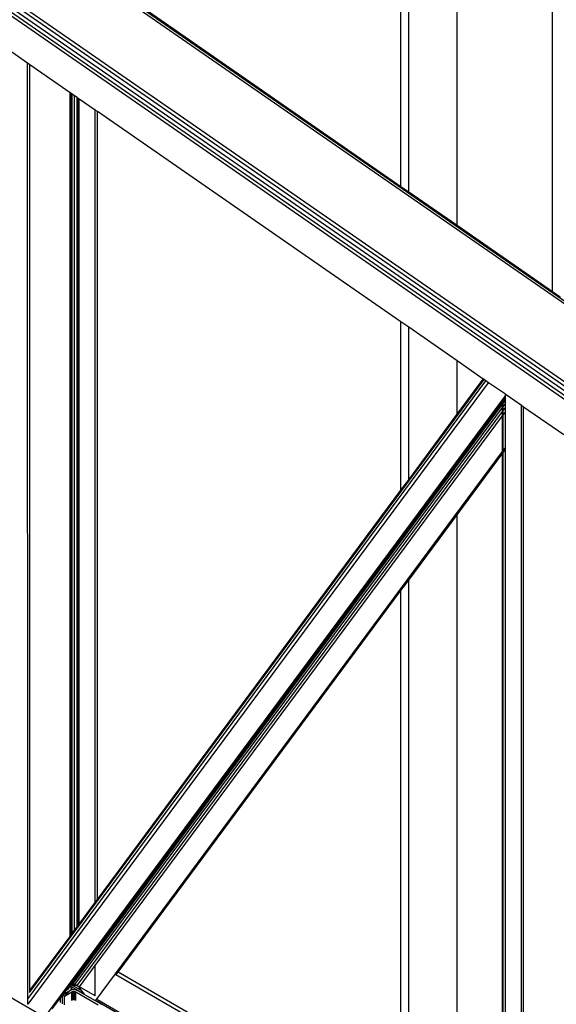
# Model space of a CAD drawing. Header units: millimetres. Extents: x 10 to 1250, y -62 to 528.
# Tile 542 of 656: x 600.001 to 600.601, y 510.061 to 511.162. Entities that reach past the tile are written whole.
import ezdxf

# ---------------------------------------------------------------- set-up
doc = ezdxf.new("R2010")
doc.units = ezdxf.units.MM
doc.header["$LTSCALE"] = 0.05

msp = doc.modelspace()

# ---------------------------------------------------------------- linework, layer by layer
at = {"color": 8}
for p, q in [((605.4326, 507.4058), (597.9564, 512.5855)), ((605.4326, 507.4112), (597.959, 512.589)), ((605.4326, 507.4158), (597.9621, 512.5915)), ((605.4347, 507.3947), (597.9541, 512.5775)), ((605.4332, 507.4002), (597.9547, 512.5814)), ((600.5969, 510.8579), (600.5969, 511.2981)), ((600.4901, 510.9318), (600.4901, 511.2762)), ((600.4273, 510.9753), (600.4273, 511.2633)), ((600.436, 510.9694), (600.436, 511.2651)), ((605.3218, 506.9902), (597.9541, 511.244)), ((601.0721, 510.5273), (600.0927, 511.2059)), ((601.0721, 510.5241), (600.0927, 511.2027)), ((600.4273, 510.9753), (600.1358, 511.1773)), ((600.0097, 511.1134), (599.9919, 511.1258)), ((600.0098, 510.0611), (600.0097, 511.1134)), ((600.0123, 511.1117), (600.0097, 511.1134)), ((600.0123, 510.0761), (600.0123, 511.1117)), ((600.0572, 511.0805), (600.0123, 511.1117)), ((600.0572, 510.1367), (600.0572, 511.0805)), ((600.0582, 511.0798), (600.0572, 511.0805)), ((600.0582, 510.138), (600.0582, 511.0798)), ((600.0596, 511.0789), (600.0582, 511.0798)), ((600.0596, 510.1399), (600.0596, 511.0789)), ((600.0623, 511.077), (600.0596, 511.0789)), ((600.0623, 510.1436), (600.0623, 511.077)), ((600.0651, 511.0751), (600.0623, 511.077)), ((600.0651, 510.1473), (600.0651, 511.0751)), ((600.0664, 511.0741), (600.0651, 511.0751)), ((600.0664, 510.1492), (600.0664, 511.0741)), ((600.0674, 511.0734), (600.0664, 511.0741)), ((600.0674, 510.1505), (600.0674, 511.0734)), ((600.0852, 511.0611), (600.0674, 511.0734)), ((600.0852, 510.1745), (600.0852, 511.0611)), ((600.0878, 511.0593), (600.0852, 511.0611)), ((600.0878, 510.1779), (600.0878, 511.0593)), ((600.4273, 510.8241), (600.0878, 511.0593)), ((600.436, 510.9694), (600.4273, 510.9753)), ((600.4901, 510.9318), (600.436, 510.9694)), ((600.5969, 510.8579), (600.4901, 510.9318)), ((600.6055, 510.8519), (600.5969, 510.8579)), ((600.4273, 510.636), (600.4273, 510.8241)), ((600.436, 510.8181), (600.4273, 510.8241)), ((600.436, 510.6476), (600.436, 510.8181)), ((600.4901, 510.7806), (600.436, 510.8181)), ((600.4901, 510.7207), (600.4901, 510.7806)), ((600.5195, 510.7602), (600.4901, 510.7806)), ((600.0103, 510.0673), (600.5225, 510.7582)), ((600.0119, 510.0738), (600.5203, 510.7596)), ((600.4901, 510.7207), (600.5195, 510.7602)), ((600.5203, 510.7596), (600.5195, 510.7602)), ((600.5225, 510.7582), (600.5203, 510.7596)), ((600.5254, 510.7561), (600.5225, 510.7582)), ((600.0101, 510.0609), (600.5254, 510.7561)), ((600.5443, 510.7431), (600.5254, 510.7561)), ((600.0308, 510.0489), (600.5443, 510.7415)), ((600.0566, 510.0816), (600.5411, 510.7353)), ((600.5411, 510.7353), (600.5411, 510.7355)), ((600.5411, 510.7344), (600.5411, 510.7353)), ((600.5419, 510.7364), (600.5443, 510.7395)), ((600.5419, 510.7355), (600.5443, 510.7386)), ((600.5419, 510.7364), (600.5419, 510.7379)), ((600.5419, 510.7355), (600.5419, 510.7364)), ((600.5419, 510.7331), (600.5443, 510.7362)), ((600.5419, 510.7331), (600.5419, 510.7355)), ((600.5443, 510.7415), (600.5443, 510.7431)), ((600.545, 510.7425), (600.5443, 510.7431)), ((600.5443, 510.7415), (600.545, 510.7425)), ((600.5443, 510.7395), (600.5443, 510.7415)), ((600.5443, 510.7386), (600.5443, 510.7395)), ((600.5443, 510.7362), (600.5443, 510.7386)), ((600.5443, 510.7325), (600.5443, 510.7362)), ((600.5621, 510.7307), (600.545, 510.7425)), ((600.0577, 510.0823), (600.5411, 510.7344)), ((600.06, 510.083), (600.5411, 510.732)), ((600.0626, 510.0828), (600.5411, 510.7282)), ((600.0651, 510.0816), (600.5411, 510.7237)), ((600.5411, 510.732), (600.5411, 510.7344)), ((600.5411, 510.7282), (600.5411, 510.732)), ((600.5411, 510.7237), (600.5411, 510.7282)), ((600.5411, 510.719), (600.5411, 510.7237)), ((600.5419, 510.7293), (600.5419, 510.7331)), ((600.5419, 510.7293), (600.5443, 510.7325)), ((600.5419, 510.7248), (600.5419, 510.7293)), ((600.5419, 510.7248), (600.5443, 510.7279)), ((600.5419, 510.7201), (600.5419, 510.7248)), ((600.5443, 510.7279), (600.5443, 510.7325)), ((600.5443, 510.7232), (600.5443, 510.7279)), ((600.5621, 509.7514), (600.5621, 510.7307)), ((600.5646, 510.7289), (600.5621, 510.7307)), ((600.5646, 509.7546), (600.5646, 510.7289)), ((600.6096, 510.6978), (600.5646, 510.7289)), ((600.0852, 510.104), (600.5411, 510.719)), ((600.436, 510.6476), (600.4901, 510.7207)), ((600.5411, 510.679), (600.5411, 510.719)), ((600.5419, 510.7201), (600.5443, 510.7232)), ((600.5419, 510.6801), (600.5419, 510.7201)), ((600.5443, 510.6832), (600.5443, 510.7232)), ((600.5419, 510.6801), (600.5443, 510.6832)), ((600.5419, 510.6781), (600.5443, 510.6813)), ((600.5419, 510.6781), (600.5419, 510.6801)), ((600.5443, 510.6813), (600.5443, 510.6832)), ((600.5443, 509.8465), (600.5443, 510.6813)), ((600.0856, 510.0645), (600.5411, 510.679)), ((600.4901, 510.6082), (600.5411, 510.677)), ((600.5411, 510.677), (600.5411, 510.679)), ((600.5411, 509.8483), (600.5411, 510.677)), ((600.5419, 509.8479), (600.5419, 510.6781)), ((600.4273, 510.636), (600.436, 510.6476)), ((600.0878, 510.1779), (600.4273, 510.636)), ((600.436, 510.5352), (600.4901, 510.6082)), ((600.4901, 509.8778), (600.4901, 510.6082)), ((600.4273, 510.5235), (600.436, 510.5352)), ((600.436, 509.909), (600.436, 510.5352)), ((600.1109, 510.0967), (600.4273, 510.5235)), ((600.4273, 509.914), (600.4273, 510.5235)), ((600.0674, 510.1505), (600.0852, 510.1745)), ((600.0852, 510.1745), (600.0878, 510.1779)), ((600.0582, 510.138), (600.0596, 510.1399)), ((600.0596, 510.1399), (600.0623, 510.1436)), ((600.0623, 510.1436), (600.0651, 510.1473)), ((600.0651, 510.1473), (600.0664, 510.1492)), ((600.0664, 510.1492), (600.0674, 510.1505)), ((600.0123, 510.0761), (600.0572, 510.1367)), ((600.0572, 510.1367), (600.0582, 510.138)), ((600.0676, 510.0803), (600.0852, 510.104)), ((600.0852, 510.0701), (600.0852, 510.104)), ((600.1089, 510.094), (600.1109, 510.0967)), ((600.4273, 509.914), (600.1109, 510.0967)), ((600.5411, 509.8437), (600.1082, 510.0936)), ((600.0123, 510.0745), (600.0123, 510.0761)), ((600.049, 510.0714), (600.0546, 510.0746)), ((600.0494, 510.072), (600.0523, 510.0759)), ((600.0546, 510.0747), (600.0494, 510.072)), ((600.0509, 510.0699), (600.0591, 510.0746)), ((600.0546, 510.0736), (600.0509, 510.0699)), ((600.0523, 510.0759), (600.0528, 510.0766)), ((600.0532, 510.0764), (600.0523, 510.0759)), ((600.0528, 510.0766), (600.0539, 510.0781)), ((600.0532, 510.0764), (600.0528, 510.0766)), ((600.0546, 510.0772), (600.0532, 510.0764)), ((600.0539, 510.0781), (600.0545, 510.0788)), ((600.0546, 510.0777), (600.0539, 510.0781)), ((600.0545, 510.0788), (600.0566, 510.0816)), ((600.0546, 510.0789), (600.0545, 510.0788)), ((600.0552, 510.0793), (600.0546, 510.0789)), ((600.0546, 510.0777), (600.0546, 510.0789)), ((600.0549, 510.0775), (600.0546, 510.0777)), ((600.0546, 510.0772), (600.0546, 510.0777)), ((600.0549, 510.0775), (600.0546, 510.0772)), ((600.0546, 510.0746), (600.0569, 510.0759)), ((600.0546, 510.0747), (600.0546, 510.0752)), ((600.0553, 510.0751), (600.0546, 510.0747)), ((600.0546, 510.0746), (600.0546, 510.0746)), ((600.0546, 510.0736), (600.0546, 510.0745)), ((600.0553, 510.0743), (600.0546, 510.0736)), ((600.0553, 510.0778), (600.0549, 510.0775)), ((600.0553, 510.0752), (600.0551, 510.0753)), ((600.0552, 510.0793), (600.0572, 510.0804)), ((600.0552, 510.0793), (600.0553, 510.0792)), ((600.0553, 510.0792), (600.0555, 510.0785)), ((600.0553, 510.0778), (600.0553, 510.0792)), ((600.0555, 510.0785), (600.0553, 510.0778)), ((600.0553, 510.0752), (600.0553, 510.0754)), ((600.0554, 510.0751), (600.0553, 510.0752)), ((600.0553, 510.0751), (600.0553, 510.0752)), ((600.0554, 510.0751), (600.0553, 510.0751)), ((600.0553, 510.0743), (600.0553, 510.0749)), ((600.0555, 510.0746), (600.0553, 510.0743)), ((600.0555, 510.0752), (600.0554, 510.0751)), ((600.0569, 510.0759), (600.0555, 510.0752)), ((600.0555, 510.0752), (600.0555, 510.0755)), ((600.0558, 510.0749), (600.0555, 510.075)), ((600.0555, 510.0746), (600.0555, 510.075)), ((600.0558, 510.0749), (600.0555, 510.0746)), ((600.0569, 510.0759), (600.0558, 510.0749)), ((600.0572, 510.082), (600.0566, 510.0816)), ((600.0569, 510.0759), (600.0572, 510.0762)), ((600.0574, 510.0761), (600.0569, 510.0759)), ((600.0577, 510.0823), (600.0572, 510.082)), ((600.0572, 510.0812), (600.0572, 510.082)), ((600.0581, 510.0807), (600.0572, 510.0812)), ((600.0572, 510.0808), (600.0572, 510.0812)), ((600.0575, 510.0805), (600.0572, 510.0808)), ((600.0572, 510.0804), (600.0572, 510.0808)), ((600.0575, 510.0805), (600.0572, 510.0804)), ((600.0572, 510.0762), (600.0583, 510.0771)), ((600.0574, 510.0761), (600.0572, 510.0762)), ((600.0583, 510.0764), (600.0574, 510.0761)), ((600.0581, 510.0807), (600.0575, 510.0805)), ((600.0583, 510.0799), (600.0575, 510.0805)), ((600.0586, 510.0826), (600.0577, 510.0823)), ((600.0596, 510.0813), (600.0581, 510.0807)), ((600.0733, 510.0719), (600.0581, 510.0807)), ((600.0587, 510.0785), (600.0583, 510.0799)), ((600.0583, 510.0771), (600.0585, 510.078)), ((600.0583, 510.0764), (600.0583, 510.0771)), ((600.0587, 510.0766), (600.0583, 510.0764)), ((600.0585, 510.078), (600.0587, 510.0785)), ((600.0587, 510.0779), (600.0585, 510.078)), ((600.0596, 510.0829), (600.0586, 510.0826)), ((600.0596, 510.082), (600.0586, 510.0826)), ((600.0587, 510.0779), (600.0587, 510.0785)), ((600.0604, 510.0769), (600.0587, 510.0779)), ((600.0587, 510.0766), (600.0587, 510.0779)), ((600.0589, 510.0767), (600.0587, 510.0766)), ((600.0604, 510.0769), (600.0589, 510.0767)), ((600.0591, 510.0746), (600.0596, 510.0748)), ((600.0591, 510.073), (600.0591, 510.0746)), ((600.06, 510.083), (600.0596, 510.0829)), ((600.0596, 510.082), (600.0596, 510.0829)), ((600.0596, 510.0813), (600.0596, 510.082)), ((600.0606, 510.0814), (600.0596, 510.0813)), ((600.0596, 510.0748), (600.0602, 510.075)), ((600.0602, 510.0745), (600.0596, 510.0748)), ((600.0623, 510.0828), (600.06, 510.083)), ((600.0602, 510.075), (600.0614, 510.0751)), ((600.0602, 510.0745), (600.0602, 510.075)), ((600.0614, 510.0738), (600.0602, 510.0745)), ((600.0602, 510.0724), (600.0602, 510.0745)), ((600.0614, 510.077), (600.0604, 510.0769)), ((600.0623, 510.0816), (600.0606, 510.0814)), ((600.0702, 510.0759), (600.0606, 510.0814)), ((600.0638, 510.0767), (600.0614, 510.077)), ((600.0614, 510.0751), (600.0626, 510.075)), ((600.0614, 510.0738), (600.0614, 510.0751)), ((600.0614, 510.0717), (600.0614, 510.0738)), ((600.0623, 510.0816), (600.0623, 510.0828)), ((600.0626, 510.0828), (600.0623, 510.0828)), ((600.0651, 510.0813), (600.0623, 510.0816)), ((600.0651, 510.0817), (600.0626, 510.0828)), ((600.0626, 510.075), (600.0636, 510.0746)), ((600.0626, 510.0731), (600.0626, 510.075)), ((600.0636, 510.0746), (600.0885, 510.0602)), ((600.0636, 510.0725), (600.0636, 510.0746)), ((600.0659, 510.0759), (600.0638, 510.0767)), ((600.0651, 510.0813), (600.0651, 510.0817)), ((600.0651, 510.0816), (600.0651, 510.0817)), ((600.0658, 510.0811), (600.0651, 510.0816)), ((600.0658, 510.0811), (600.0651, 510.0813)), ((600.0672, 510.0797), (600.0658, 510.0811)), ((600.0738, 510.0713), (600.0659, 510.0759)), ((600.0672, 510.0797), (600.0676, 510.0803)), ((600.0702, 510.0759), (600.0672, 510.0797)), ((600.0852, 510.0701), (600.0676, 510.0803)), ((600.0733, 510.0719), (600.0702, 510.0759)), ((600.0372, 510.0555), (600.0464, 510.0679)), ((600.0464, 510.0679), (600.0487, 510.0711)), ((600.0464, 510.0627), (600.0464, 510.0679)), ((600.0486, 510.0614), (600.0486, 510.0707)), ((600.049, 510.0714), (600.0487, 510.0711)), ((600.0509, 510.0699), (600.0487, 510.0711)), ((600.049, 510.0714), (600.0494, 510.072)), ((600.0509, 510.0601), (600.0509, 510.0699)), ((600.0602, 510.0724), (600.0591, 510.073)), ((600.0591, 510.0648), (600.0591, 510.073)), ((600.0614, 510.0717), (600.0602, 510.0724)), ((600.0602, 510.0652), (600.0602, 510.0724)), ((600.0614, 510.0654), (600.0614, 510.0717)), ((600.0636, 510.0725), (600.0626, 510.0731)), ((600.0626, 510.071), (600.0626, 510.0731)), ((600.0636, 510.0704), (600.0626, 510.071)), ((600.0626, 510.0652), (600.0626, 510.071)), ((600.0636, 510.0704), (600.0636, 510.0725)), ((600.0636, 510.0648), (600.0636, 510.0704)), ((600.0738, 510.0713), (600.0733, 510.0719)), ((600.0856, 510.0645), (600.0738, 510.0713)), ((600.0862, 510.0642), (600.0856, 510.0645)), ((600.0908, 510.0615), (600.0862, 510.0642)), ((600.5411, 509.8019), (600.0864, 510.0644)), ((600.5411, 509.804), (600.0877, 510.0658)), ((600.0097, 510.0611), (600.0098, 510.0611)), ((600.0922, 510.0603), (600.0908, 510.0615))]:
    msp.add_line(p, q, dxfattribs=at)

doc.saveas('drawing.dxf')
